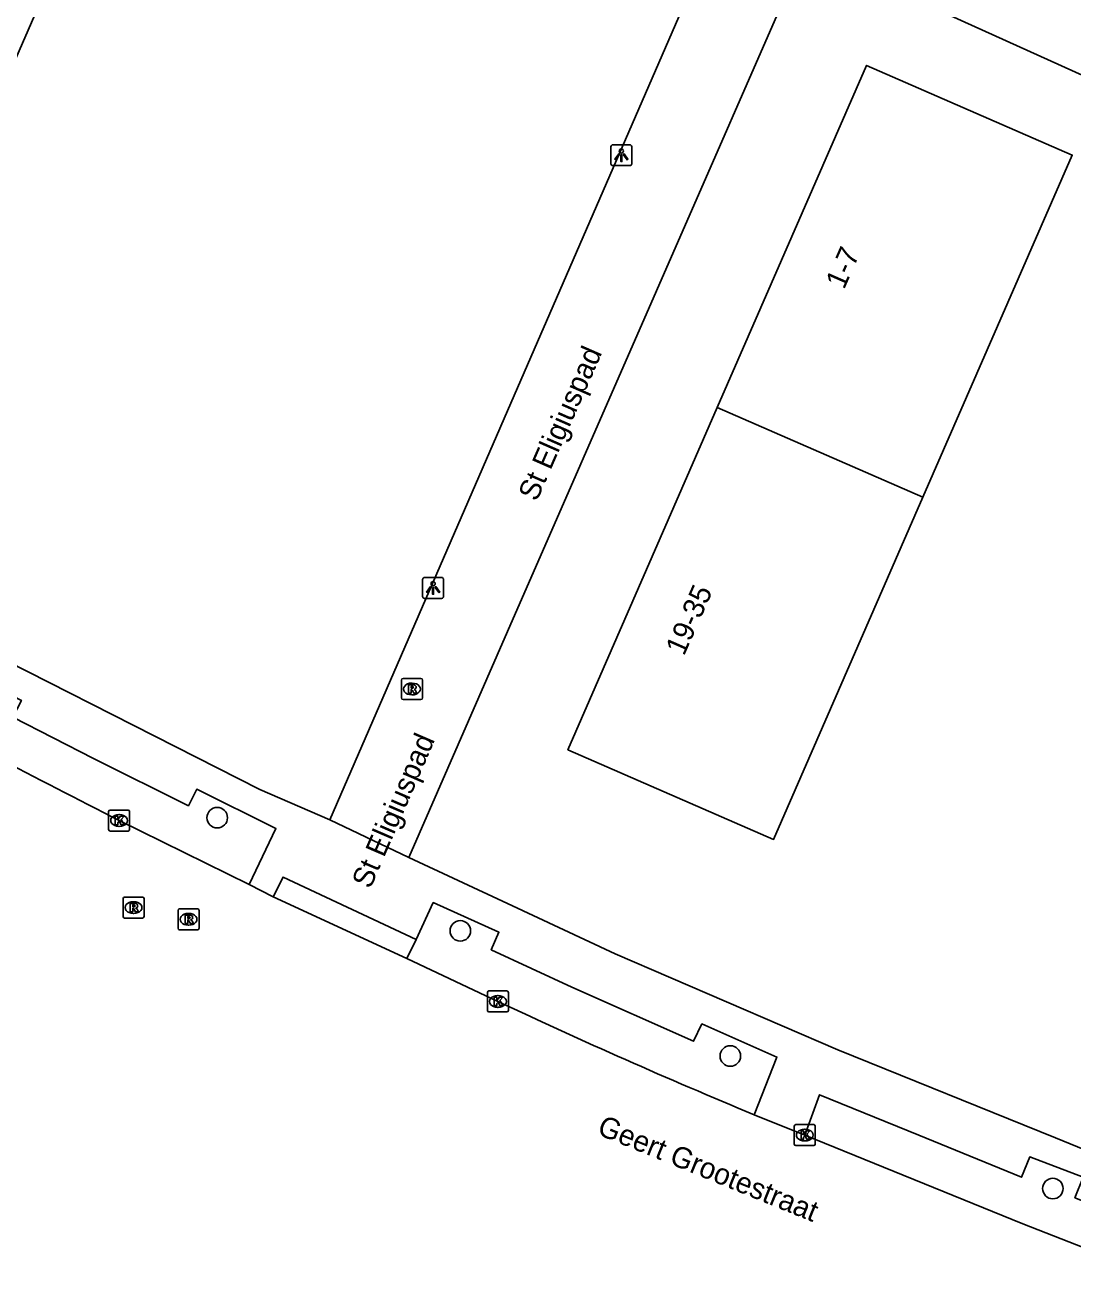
# Model space of a CAD drawing. Extents: x 162812 to 163818, y 381639 to 382470.
# Drawn here: x 163477 to 163526.9, y 381759.1 to 381819.3 of the extents above; entities that cross this region are included whole.
import ezdxf

# ---------------------------------------------------------------- set-up
doc = ezdxf.new("R2010")
doc.units = 0
for name, color, linetype in [('IMGEO_Boom', 7, 'Continuous'), ('IMGEO_Kolk', 7, 'Continuous'), ('IMGEO_Lichtpunt', 7, 'Continuous'), ('IMGEO_Openbare_ruimte_label', 7, 'Continuous'), ('IMGEO_Pand', 7, 'Continuous'), ('IMGEO_Pand_nummerreeks', 7, 'Continuous'), ('IMGEO_Rijbaan_lokaal_open', 7, 'Continuous'), ('IMGEO_Rioolput', 7, 'Continuous'), ('IMGEO_Voetpad_open', 7, 'Continuous')]:
    doc.layers.add(name, color=color, linetype=linetype)

msp = doc.modelspace()

# ---------------------------------------------------------------- linework, layer by layer
at = {"layer": 'IMGEO_Boom'}
for centre in [(163486.162, 381781.552), (163497.744, 381776.158), (163510.61, 381770.192), (163525.979, 381763.873)]:
    msp.add_circle(centre, 0.489, dxfattribs=at)
at = {"layer": 'IMGEO_Kolk'}
for p, q in [((163480.985, 381780.992), (163480.985, 381781.844)), ((163481.06, 381781.918), (163481.912, 381781.918)), ((163481.986, 381781.844), (163481.986, 381780.992)), ((163481.473, 381781.698), (163481.498, 381781.698)), ((163481.912, 381780.918), (163481.06, 381780.918)), ((163481.496, 381781.138), (163481.471, 381781.138)), ((163499.036, 381772.367), (163499.036, 381773.219)), ((163499.111, 381773.293), (163499.963, 381773.293)), ((163499.524, 381773.073), (163499.549, 381773.073)), ((163500.037, 381773.219), (163500.037, 381772.367)), ((163499.963, 381772.293), (163499.111, 381772.293)), ((163499.547, 381772.513), (163499.522, 381772.513)), ((163513.657, 381765.996), (163513.657, 381766.848)), ((163513.732, 381766.922), (163514.584, 381766.922)), ((163514.658, 381766.848), (163514.658, 381765.996)), ((163514.145, 381766.702), (163514.17, 381766.702)), ((163514.584, 381765.922), (163513.732, 381765.922)), ((163514.168, 381766.142), (163514.143, 381766.142))]:
    msp.add_line(p, q, dxfattribs=at)
for points in [[(163480.985, 381780.992), (163480.985, 381781.844)], [(163481.06, 381781.918), (163481.912, 381781.918)], [(163481.986, 381781.844), (163481.986, 381780.992)], [(163481.306, 381781.618), (163481.429, 381781.618), (163481.429, 381781.467), (163481.559, 381781.618), (163481.723, 381781.618), (163481.577, 381781.467), (163481.73, 381781.218), (163481.578, 381781.218), (163481.493, 381781.382), (163481.429, 381781.315), (163481.429, 381781.218), (163481.306, 381781.218), (163481.306, 381781.618)], [(163481.912, 381780.918), (163481.06, 381780.918)], [(163499.036, 381772.367), (163499.036, 381773.219)], [(163499.111, 381773.293), (163499.963, 381773.293)], [(163499.357, 381772.993), (163499.48, 381772.993), (163499.48, 381772.842), (163499.61, 381772.993), (163499.774, 381772.993), (163499.628, 381772.842), (163499.781, 381772.593), (163499.629, 381772.593), (163499.544, 381772.757), (163499.48, 381772.69), (163499.48, 381772.593), (163499.357, 381772.593), (163499.357, 381772.993)], [(163500.037, 381773.219), (163500.037, 381772.367)], [(163499.963, 381772.293), (163499.111, 381772.293)], [(163513.657, 381765.996), (163513.657, 381766.848)], [(163513.732, 381766.922), (163514.584, 381766.922)], [(163514.658, 381766.848), (163514.658, 381765.996)], [(163513.978, 381766.622), (163514.101, 381766.622), (163514.101, 381766.471), (163514.231, 381766.622), (163514.395, 381766.622), (163514.249, 381766.471), (163514.402, 381766.222), (163514.25, 381766.222), (163514.165, 381766.386), (163514.101, 381766.319), (163514.101, 381766.222), (163513.978, 381766.222), (163513.978, 381766.622)], [(163514.584, 381765.922), (163513.732, 381765.922)]]:
    msp.add_lwpolyline(points, dxfattribs=at)
for centre, start, end in [((163481.062, 381781.842), 91.55205, 178.44795), ((163481.062, 381781.842), 91.55205, 178.44795), ((163481.91, 381781.842), 1.55205, 88.44795), ((163481.91, 381781.842), 1.55205, 88.44795), ((163481.062, 381780.994), 181.55205, 268.44795), ((163481.062, 381780.994), 181.55205, 268.44795), ((163481.91, 381780.994), 271.55205, 358.44795), ((163481.91, 381780.994), 271.55205, 358.44795), ((163499.113, 381773.217), 91.55205, 178.44795), ((163499.113, 381773.217), 91.55205, 178.44795), ((163499.961, 381773.217), 1.55205, 88.44795), ((163499.961, 381773.217), 1.55205, 88.44795), ((163499.113, 381772.369), 181.55205, 268.44795), ((163499.113, 381772.369), 181.55205, 268.44795), ((163499.961, 381772.369), 271.55205, 358.44795), ((163499.961, 381772.369), 271.55205, 358.44795), ((163513.734, 381766.846), 91.55205, 178.44795), ((163513.734, 381766.846), 91.55205, 178.44795), ((163514.582, 381766.846), 1.55205, 88.44795), ((163514.582, 381766.846), 1.55205, 88.44795), ((163513.734, 381765.998), 181.55205, 268.44795), ((163513.734, 381765.998), 181.55205, 268.44795), ((163514.582, 381765.998), 271.55205, 358.44795), ((163514.582, 381765.998), 271.55205, 358.44795)]:
    msp.add_arc(centre, 0.0765, start, end, dxfattribs=at)
for centre, major_axis, ratio, start_param, end_param in [((163481.472, 381781.418), (-0.387, 0.002), 0.722429, 4.712389, 7.853982), ((163481.497, 381781.418), (-0.39, 0.002), 0.717154, 1.570796, 4.712389), ((163499.523, 381772.793), (-0.387, 0.002), 0.722429, 4.712389, 7.853982), ((163499.548, 381772.793), (-0.39, 0.002), 0.717154, 1.570796, 4.712389), ((163514.144, 381766.422), (-0.387, 0.002), 0.722429, 4.712389, 7.853982), ((163514.169, 381766.422), (-0.39, 0.002), 0.717154, 1.570796, 4.712389)]:
    msp.add_ellipse(centre, major_axis=major_axis, ratio=ratio, start_param=start_param, end_param=end_param, dxfattribs=at)
at = {"layer": 'IMGEO_Lichtpunt'}
for p, q in [((163504.92, 381813.537), (163504.92, 381812.73)), ((163504.92, 381813.537), (163504.92, 381812.73)), ((163505.822, 381813.632), (163505.014, 381813.632)), ((163505.822, 381813.632), (163505.014, 381813.632)), ((163505.916, 381812.73), (163505.916, 381813.537)), ((163505.916, 381812.73), (163505.916, 381813.537)), ((163505.014, 381812.636), (163505.822, 381812.636)), ((163505.014, 381812.636), (163505.822, 381812.636)), ((163495.95, 381792.91), (163495.95, 381792.103)), ((163495.95, 381792.91), (163495.95, 381792.103)), ((163496.852, 381793.005), (163496.044, 381793.005)), ((163496.852, 381793.005), (163496.044, 381793.005)), ((163496.946, 381792.103), (163496.946, 381792.91)), ((163496.946, 381792.103), (163496.946, 381792.91)), ((163496.044, 381792.009), (163496.852, 381792.009)), ((163496.044, 381792.009), (163496.852, 381792.009))]:
    msp.add_line(p, q, dxfattribs=at)
for points in [[(163505.294, 381813.201), (163505.333, 381813.173), (163505.145, 381812.911), (163505.107, 381812.938), (163505.294, 381813.201)], [(163505.506, 381813.173), (163505.544, 381813.2), (163505.731, 381812.938), (163505.692, 381812.91), (163505.506, 381813.173)], [(163505.396, 381813.153), (163505.443, 381813.153), (163505.443, 381812.831), (163505.396, 381812.831), (163505.396, 381813.153)], [(163496.324, 381792.574), (163496.363, 381792.546), (163496.175, 381792.284), (163496.137, 381792.311), (163496.324, 381792.574)], [(163496.426, 381792.526), (163496.473, 381792.526), (163496.473, 381792.204), (163496.426, 381792.204), (163496.426, 381792.526)], [(163496.536, 381792.546), (163496.574, 381792.573), (163496.761, 381792.311), (163496.722, 381792.283), (163496.536, 381792.546)]]:
    msp.add_lwpolyline(points, dxfattribs=at)
for centre in [(163505.419, 381813.335), (163496.449, 381792.708)]:
    msp.add_circle(centre, 0.0994, dxfattribs=at)
for centre, start, end in [((163505.014, 381813.537), 90, 180), ((163505.014, 381813.537), 90, 180), ((163505.822, 381813.537), 0, 90), ((163505.822, 381813.537), 0, 90), ((163505.014, 381812.73), 180, 270), ((163505.014, 381812.73), 180, 270), ((163505.822, 381812.73), 270, 0), ((163505.822, 381812.73), 270, 360), ((163496.044, 381792.91), 90, 180), ((163496.044, 381792.91), 90, 180), ((163496.852, 381792.91), 0, 90), ((163496.852, 381792.91), 0, 90), ((163496.044, 381792.103), 180, 270), ((163496.044, 381792.103), 180, 270), ((163496.852, 381792.103), 270, 0), ((163496.852, 381792.103), 270, 360)]:
    msp.add_arc(centre, 0.0946, start, end, dxfattribs=at)
at = {"layer": 'IMGEO_Pand'}
for points in [[(163466.777, 381821.989), (163473.858, 381838.296), (163483.642, 381834.047), (163476.562, 381817.741)], [(163519.789, 381796.829), (163526.903, 381813.14), (163517.105, 381817.414), (163509.99, 381801.103)], [(163509.99, 381801.103), (163502.875, 381784.792), (163512.674, 381780.518), (163519.789, 381796.829)], [(163509.99, 381801.103), (163519.789, 381796.829)]]:
    msp.add_lwpolyline(points, dxfattribs=at)
at = {"layer": 'IMGEO_Rijbaan_lokaal_open'}
for points in [[(163487.678, 381778.362), (163481.486, 381781.418)], [(163488.831, 381777.787), (163487.678, 381778.362)], [(163488.831, 381777.787), (163489.298, 381778.725), (163495.633, 381775.753)], [(163495.189, 381774.843), (163488.831, 381777.787)], [(163495.633, 381775.753), (163495.189, 381774.843)], [(163499.537, 381772.793), (163495.189, 381774.843)], [(163514.158, 381766.422), (163511.749, 381767.394)], [(163532.508, 381759.099), (163530.838, 381759.732), (163524.551, 381762.189), (163514.158, 381766.422)]]:
    msp.add_lwpolyline(points, dxfattribs=at)
for centre, radius, start, end in [((164147.327, 383076.402), 1456.135, 242.264108, 242.789162), ((163620.061, 382028.895), 283.045, 244.79794, 247.50103)]:
    msp.add_arc(centre, radius, start, end, dxfattribs=at)
at = {"layer": 'IMGEO_Rioolput'}
for p, q in [((163494.941, 381787.262), (163494.941, 381788.114)), ((163495.016, 381788.188), (163495.868, 381788.188)), ((163495.429, 381787.968), (163495.454, 381787.968)), ((163495.942, 381788.114), (163495.942, 381787.262)), ((163495.452, 381787.408), (163495.427, 381787.408)), ((163495.868, 381787.188), (163495.016, 381787.188)), ((163481.675, 381776.844), (163481.675, 381777.696)), ((163481.75, 381777.77), (163482.602, 381777.77)), ((163482.676, 381777.696), (163482.676, 381776.844)), ((163482.163, 381777.55), (163482.188, 381777.55)), ((163484.295, 381776.283), (163484.295, 381777.135)), ((163484.37, 381777.209), (163485.222, 381777.209)), ((163485.296, 381777.135), (163485.296, 381776.283)), ((163482.602, 381776.77), (163481.75, 381776.77)), ((163482.186, 381776.99), (163482.161, 381776.99)), ((163484.806, 381776.429), (163484.781, 381776.429)), ((163484.783, 381776.989), (163484.808, 381776.989)), ((163485.222, 381776.209), (163484.37, 381776.209))]:
    msp.add_line(p, q, dxfattribs=at)
for points in [[(163494.941, 381787.262), (163494.941, 381788.114)], [(163495.016, 381788.188), (163495.868, 381788.188)], [(163495.53, 381787.886), (163495.278, 381787.888), (163495.278, 381787.488)], [(163495.942, 381788.114), (163495.942, 381787.262)], [(163495.278, 381787.488), (163495.402, 381787.488), (163495.402, 381787.65), (163495.413, 381787.65)], [(163495.456, 381787.807), (163495.402, 381787.807), (163495.402, 381787.726)], [(163495.402, 381787.726), (163495.454, 381787.726)], [(163495.46, 381787.621), (163495.531, 381787.488), (163495.671, 381787.488), (163495.606, 381787.614)], [(163495.868, 381787.188), (163495.016, 381787.188)], [(163481.675, 381776.844), (163481.675, 381777.696)], [(163481.75, 381777.77), (163482.602, 381777.77)], [(163482.676, 381777.696), (163482.676, 381776.844)], [(163482.264, 381777.468), (163482.012, 381777.47), (163482.012, 381777.07)], [(163482.012, 381777.07), (163482.136, 381777.07), (163482.136, 381777.232), (163482.147, 381777.232)], [(163482.19, 381777.389), (163482.136, 381777.389), (163482.136, 381777.308)], [(163482.136, 381777.308), (163482.188, 381777.308)], [(163482.194, 381777.203), (163482.265, 381777.07), (163482.405, 381777.07), (163482.34, 381777.196)], [(163484.295, 381776.283), (163484.295, 381777.135)], [(163484.37, 381777.209), (163485.222, 381777.209)], [(163485.296, 381777.135), (163485.296, 381776.283)], [(163482.602, 381776.77), (163481.75, 381776.77)], [(163484.884, 381776.907), (163484.632, 381776.909), (163484.632, 381776.509)], [(163484.632, 381776.509), (163484.756, 381776.509), (163484.756, 381776.671), (163484.767, 381776.671)], [(163484.81, 381776.828), (163484.756, 381776.828), (163484.756, 381776.747)], [(163484.756, 381776.747), (163484.808, 381776.747)], [(163484.814, 381776.642), (163484.885, 381776.509), (163485.025, 381776.509), (163484.96, 381776.635)], [(163485.222, 381776.209), (163484.37, 381776.209)]]:
    msp.add_lwpolyline(points, dxfattribs=at)
for centre, radius, start, end in [((163495.018, 381788.112), 0.0765, 91.55205, 178.44795), ((163495.018, 381788.112), 0.0765, 91.55205, 178.44795), ((163495.529, 381787.776), 0.109, 350.36119, 89.41601), ((163495.866, 381788.112), 0.0765, 1.55205, 88.44795), ((163495.866, 381788.112), 0.0765, 1.55205, 88.44795), ((163495.018, 381787.264), 0.0765, 181.55205, 268.44795), ((163495.018, 381787.264), 0.0765, 181.55205, 268.44795), ((163495.412, 381787.597), 0.0533, 26.02933, 88.69889), ((163495.438, 381787.915), 0.19, 274.7715, 282.96867), ((163495.462, 381787.711), 0.0964, 77.00612, 93.18647), ((163495.476, 381787.768), 0.0378, 276.66336, 79.67722), ((163495.527, 381787.776), 0.112, 277.58423, 350.98172), ((163495.511, 381787.561), 0.108, 29.51342, 73.79051), ((163495.866, 381787.264), 0.0765, 271.55205, 358.44795), ((163495.866, 381787.264), 0.0765, 271.55205, 358.44795), ((163481.752, 381777.694), 0.0765, 91.55205, 178.44795), ((163481.752, 381777.694), 0.0765, 91.55205, 178.44795), ((163482.6, 381777.694), 0.0765, 1.55205, 88.44795), ((163482.6, 381777.694), 0.0765, 1.55205, 88.44795), ((163482.146, 381777.179), 0.0533, 26.02933, 88.69889), ((163482.172, 381777.497), 0.19, 274.7715, 282.96867), ((163482.196, 381777.293), 0.0964, 77.00612, 93.18647), ((163482.21, 381777.35), 0.0378, 276.66336, 79.67722), ((163482.263, 381777.358), 0.109, 350.36119, 89.41601), ((163482.261, 381777.358), 0.112, 277.58423, 350.98172), ((163482.245, 381777.143), 0.108, 29.51342, 73.79051), ((163484.372, 381777.133), 0.0765, 91.55205, 178.44795), ((163484.372, 381777.133), 0.0765, 91.55205, 178.44795), ((163485.22, 381777.133), 0.0765, 1.55205, 88.44795), ((163485.22, 381777.133), 0.0765, 1.55205, 88.44795), ((163481.752, 381776.846), 0.0765, 181.55205, 268.44795), ((163481.752, 381776.846), 0.0765, 181.55205, 268.44795), ((163482.6, 381776.846), 0.0765, 271.55205, 358.44795), ((163482.6, 381776.846), 0.0765, 271.55205, 358.44795), ((163484.766, 381776.618), 0.0533, 26.02933, 88.69889), ((163484.792, 381776.936), 0.19, 274.7715, 282.96867), ((163484.816, 381776.732), 0.0964, 77.00612, 93.18647), ((163484.83, 381776.789), 0.0378, 276.66336, 79.67722), ((163484.883, 381776.797), 0.109, 350.36119, 89.41601), ((163484.881, 381776.797), 0.112, 277.58423, 350.98172), ((163484.865, 381776.582), 0.108, 29.51342, 73.79051), ((163484.372, 381776.285), 0.0765, 181.55205, 268.44795), ((163484.372, 381776.285), 0.0765, 181.55205, 268.44795), ((163485.22, 381776.285), 0.0765, 271.55205, 358.44795), ((163485.22, 381776.285), 0.0765, 271.55205, 358.44795)]:
    msp.add_arc(centre, radius, start, end, dxfattribs=at)
for centre, major_axis, ratio, start_param, end_param in [((163495.428, 381787.688), (-0.387, 0.002), 0.722429, 4.712389, 7.853982), ((163495.453, 381787.688), (-0.39, 0.002), 0.717154, 1.570796, 4.712389), ((163482.162, 381777.27), (-0.387, 0.002), 0.722429, 4.712389, 7.853982), ((163482.187, 381777.27), (-0.39, 0.002), 0.717154, 1.570796, 4.712389), ((163484.782, 381776.709), (-0.387, 0.002), 0.722429, 4.712389, 7.853982), ((163484.807, 381776.709), (-0.39, 0.002), 0.717154, 1.570796, 4.712389)]:
    msp.add_ellipse(centre, major_axis=major_axis, ratio=ratio, start_param=start_param, end_param=end_param, dxfattribs=at)
at = {"layer": 'IMGEO_Voetpad_open'}
for points in [[(163510.339, 381824.751), (163500, 381800.948), (163491.532, 381781.453)], [(163495.29, 381779.652), (163500, 381790.434), (163514.191, 381822.919)], [(163554.407, 381804.897), (163535.946, 381813.079), (163514.191, 381822.919)], [(163491.532, 381781.453), (163488.188, 381782.903), (163471.094, 381791.572), (163452.321, 381802.14)], [(163487.678, 381778.362), (163488.96, 381781.032), (163485.188, 381782.906), (163484.79, 381782.123), (163480.268, 381784.375), (163476.418, 381786.352), (163476.829, 381787.144), (163473.344, 381788.947), (163472.949, 381788.159), (163470.499, 381789.393), (163469.647, 381787.574)], [(163495.29, 381779.652), (163491.532, 381781.453)], [(163536.042, 381762.23), (163526.108, 381766.287), (163515.74, 381770.486), (163505.12, 381775.067), (163500, 381777.455), (163495.29, 381779.652)], [(163511.749, 381767.394), (163512.833, 381770.139), (163509.256, 381771.721), (163508.857, 381770.893), (163503.051, 381773.48), (163499.218, 381775.261), (163499.585, 381776.09), (163496.453, 381777.504), (163495.633, 381775.753)], [(163514.158, 381766.422), (163514.867, 381768.345), (163519.597, 381766.415), (163524.487, 381764.417), (163524.881, 381765.385), (163527.418, 381764.41), (163527.032, 381763.436), (163533.236, 381761.01), (163532.508, 381759.099)]]:
    msp.add_lwpolyline(points, dxfattribs=at)

# ---------------------------------------------------------------- texts
at = {"layer": 'IMGEO_Openbare_ruimte_label'}
for s, rotation, p in [('St Eligiuspad', 66.30503, (163501.383, 381796.587)), ('St Eligiuspad', 66.61336, (163493.455, 381778.12)), ('Geert Grootestraat', 337.84741, (163504.212, 381766.478))]:
    msp.add_text(s, height=1, rotation=rotation, dxfattribs=at).set_placement(p)
at = {"layer": 'IMGEO_Pand_nummerreeks'}
for s, rotation, p in [('1-7', 66.34579, (163516.028, 381806.697)), ('19-35', 66.1551, (163508.4, 381789.23))]:
    msp.add_text(s, height=1, rotation=rotation, dxfattribs=at).set_placement(p)

doc.saveas('drawing.dxf')
